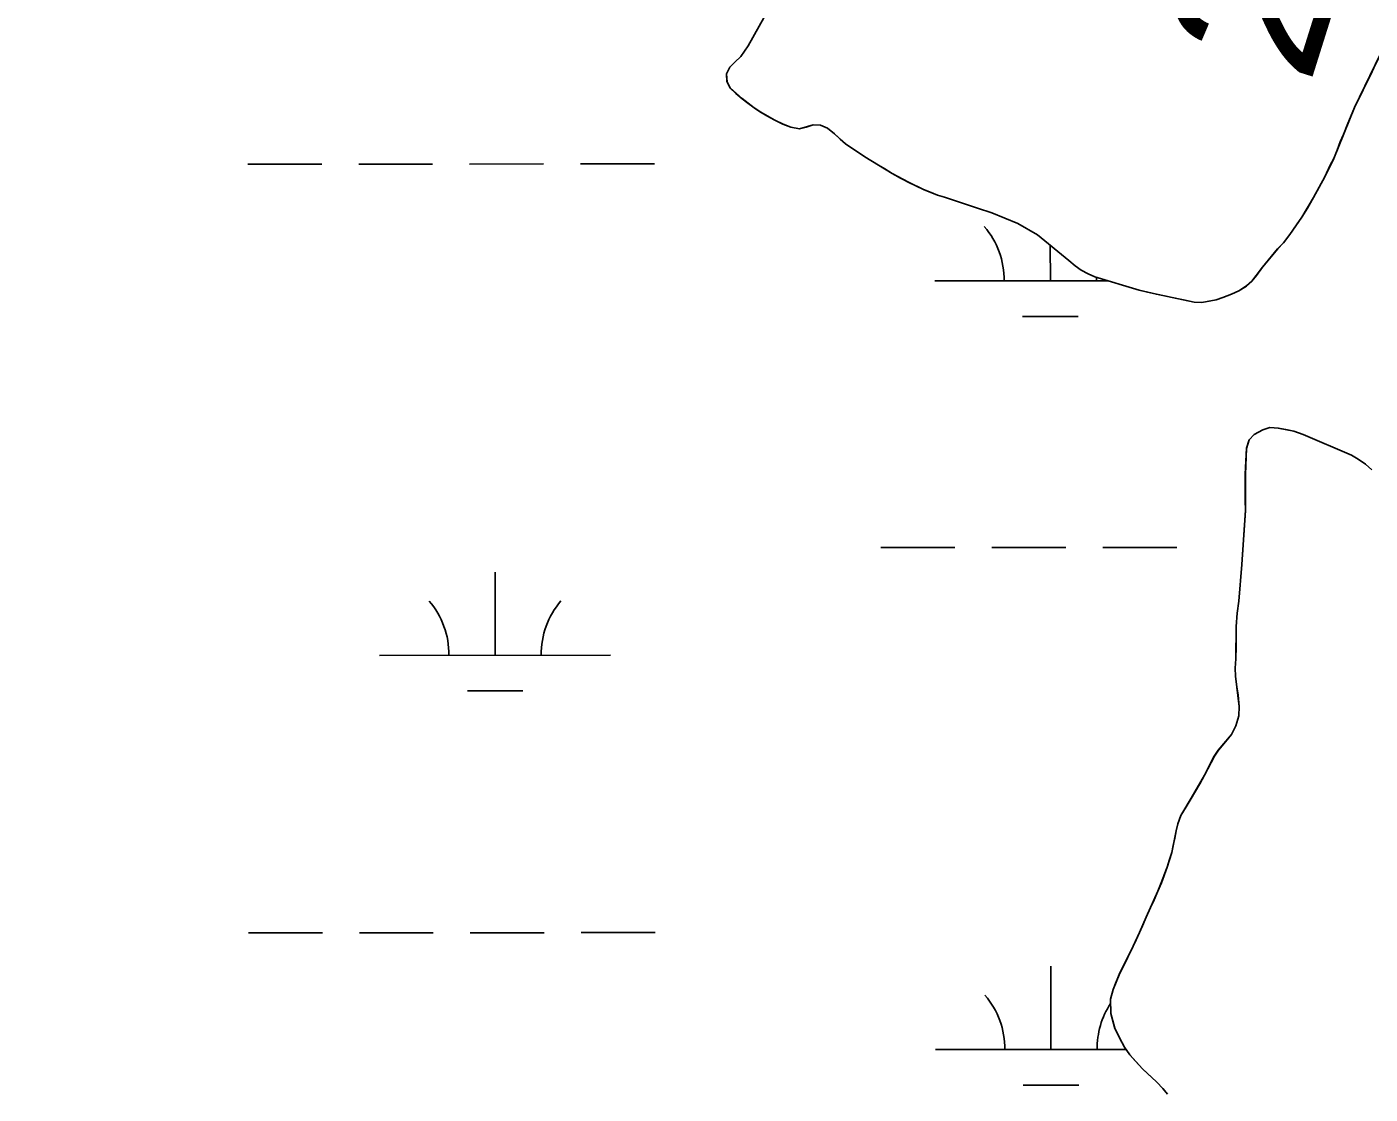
# Model space of a CAD drawing. Extents: x 3297716 to 3335574, y 688621 to 713991.
# Drawn here: x 3320409 to 3320991, y 697842 to 698304 of the extents above; entities that cross this region are included whole.
import ezdxf

# ---------------------------------------------------------------- set-up
doc = ezdxf.new("R2010")
doc.units = 0
for name, color, linetype in [('V-RIVR-EDGE', 7, 'Continuous'), ('V-RIVR-RANG', 7, 'Continuous'), ('V-SITE-VEGE', 7, 'Continuous'), ('V-TOPO-SHOR', 7, 'Continuous'), ('V-WETL-SWMP', 7, 'Continuous')]:
    doc.layers.add(name, color=color, linetype=linetype)

msp = doc.modelspace()

# ---------------------------------------------------------------- linework, layer by layer
at = {"layer": 'V-RIVR-EDGE'}
msp.add_spline([(3321618.45, 701061.3), (3321639.17, 701040.92), (3321661.92, 701020.55), (3321674.32, 701007.67), (3321694.16, 700986.07), (3321717.72, 700957.41), (3321720.61, 700953.26), (3321724.75, 700950.76), (3321726.82, 700949.51), (3321730.12, 700946.19), (3321742.93, 700927.09), (3321753.65, 700905.93), (3321756.11, 700893.9), (3321759.81, 700884.36), (3321768.06, 700867.34), (3321776.73, 700853.23), (3321786.64, 700837.46), (3321794.49, 700827.9), (3321804.41, 700817.1), (3321812.69, 700810.04), (3321821.8, 700809.18), (3321830.09, 700806.68), (3321833.39, 700803.77), (3321835.87, 700798.79), (3321840.83, 700792.97), (3321849.52, 700787.56), (3321852, 700783.83), (3321866.46, 700765.14), (3321875.54, 700751.02), (3321880.08, 700741.06), (3321885.01, 700725.72), (3321889.55, 700717), (3321895.75, 700710.35), (3321901.94, 700699.15), (3321908.12, 700684.63), (3321912.22, 700664.31), (3321919.16, 700623.67), (3321922, 700598.79), (3321922.33, 700564.8), (3321921.8, 700517.55), (3321919.28, 700502.22), (3321912.99, 700476.13), (3321905.84, 700433.04), (3321899.49, 700379.59), (3321893.61, 700348.1), (3321887.31, 700316.2), (3321880.2, 700288.86), (3321874.74, 700259.03), (3321869.25, 700218.84), (3321863.73, 700164.56), (3321860.77, 700141.35), (3321859.51, 700133.9), (3321857.38, 700109.86), (3321857.72, 700080.85), (3321854.3, 700038.58), (3321847.95, 699987.61), (3321847.83, 699937.46), (3321848.6, 699913.83), (3321849.33, 699873.21), (3321853.78, 699830.51), (3321854.96, 699803.15), (3321853.26, 699786.99), (3321851.54, 699762.54), (3321847.36, 699747.63), (3321844.45, 699743.9), (3321843.17, 699728.57), (3321839.41, 699718.22), (3321831.1, 699708.71), (3321827.36, 699705.81), (3321826.94, 699701.67), (3321826.9, 699687.16), (3321823.15, 699678.88), (3321813.6, 699670.62), (3321798.66, 699664.44), (3321785.76, 699644.16), (3321779.93, 699632.57), (3321773.21, 699598.6), (3321768.1, 699540.58), (3321765.15, 699519.86), (3321762.59, 699492.93), (3321757.53, 699458.54), (3321751.27, 699439.49), (3321741.26, 699415.47), (3321732.08, 699391.04), (3321722.08, 699368.27), (3321716.24, 699354.61), (3321712.46, 699334.72), (3321711.17, 699313.17), (3321708.16, 699269.24), (3321710.2, 699258.88), (3321713.08, 699250.99), (3321718.86, 699240.62), (3321727.54, 699231.89), (3321733.75, 699226.9), (3321735.8, 699219.85), (3321729.5, 699186.29), (3321720.32, 699159.37), (3321709.07, 699134.53), (3321700.31, 699115.49), (3321685.36, 699100.6), (3321679.12, 699094.4), (3321674.96, 699087.37), (3321674.54, 699083.64), (3321670.34, 699063.75), (3321660.32, 699031.86), (3321651.17, 699018.62), (3321638.28, 699002.49), (3321632.02, 698987.58), (3321625.76, 698968.12), (3321619.46, 698936.22), (3321615.66, 698908.04), (3321607.29, 698875.32), (3321593.49, 698825.61), (3321583.49, 698805.33), (3321580.14, 698792.07), (3321580.11, 698777.57), (3321580.08, 698768.03), (3321572.16, 698748.16), (3321567.94, 698717.91), (3321559.1, 698663.64), (3321555.74, 698647.06), (3321554.07, 698638.36), (3321550.73, 698631.74), (3321551.53, 698617.65), (3321548.59, 698601.9), (3321548.13, 698586.15), (3321543.97, 698577.46), (3321538.14, 698566.28), (3321534.37, 698551.37), (3321535.17, 698541.42), (3321533.49, 698532.72), (3321521.4, 698502.08), (3321503.45, 698451.14), (3321490.53, 698421.75), (3321481.38, 698409.33), (3321476.81, 698403.96), (3321474.3, 698395.26), (3321466.79, 698374.55), (3321458.45, 698355.09), (3321454.28, 698343.91), (3321453.02, 698339.36), (3321455.92, 698336.45), (3321456.74, 698333.13), (3321454.65, 698329.4), (3321448.83, 698321.96), (3321440.11, 698313.69), (3321430.98, 698308.32), (3321420.6, 698301.3), (3321418.1, 698296.34), (3321412.68, 698284.33), (3321407.28, 698277.71), (3321395.61, 698252.46), (3321375.16, 698198.21), (3321359.31, 698158.46), (3321345.97, 698126.16), (3321337.19, 698093.85), (3321334.25, 698078.94), (3321334.23, 698070.24), (3321336.69, 698059.45), (3321328.74, 698032.12), (3321314.56, 697996.09), (3321306.62, 697968.76), (3321301.21, 697958.41), (3321293.31, 697951.38), (3321284.15, 697933.99), (3321274.57, 697915.37), (3321271.23, 697904.6), (3321272.45, 697893.82), (3321272.42, 697881.8), (3321266.57, 697862.33), (3321256.95, 697828.37), (3321254.44, 697817.6), (3321249.85, 697808.08), (3321241.51, 697787.79), (3321233.61, 697774.54), (3321226.53, 697762.13), (3321220.27, 697745.56), (3321216.1, 697733.97), (3321215.67, 697727.34), (3321217.73, 697725.67), (3321219.8, 697723.6), (3321219.37, 697718.62), (3321208.12, 697691.71), (3321197.7, 697668.11), (3321194.79, 697666.04), (3321191.06, 697666.05), (3321191.45, 697656.52), (3321188.95, 697651.55), (3321185.63, 697649.07), (3321180.24, 697647.84), (3321181.04, 697635.82), (3321179.37, 697630.85), (3321174.8, 697625.89), (3321172.29, 697619.26), (3321170.2, 697612.22), (3321164.33, 697585.71), (3321162.65, 697577.01), (3321158.92, 697575.78), (3321154.35, 697570.81), (3321148.51, 697557.56), (3321144.77, 697550.53), (3321143.91, 697539.34), (3321140.58, 697535.62), (3321134.77, 697529.41), (3321132.68, 697525.27), (3321128.5, 697509.53), (3321122.64, 697486.75), (3321103.06, 697447.42), (3321100.98, 697441.63), (3321100.95, 697432.92), (3321091.79, 697415.12), (3321084.3, 697404.36), (3321071.4, 697382.01), (3321064.34, 697376.64), (3321056.87, 697372.93), (3321048.14, 697363.42), (3321041.07, 697351), (3321031.9, 697332.37), (3321023.56, 697312.08), (3321015.63, 697288.06), (3321006.43, 697254.51), (3320994.76, 697229.67), (3320983.51, 697207.32), (3320979.36, 697203.6), (3320975.6, 697193.66), (3320968.09, 697172.54), (3320962.64, 697145.61), (3320955.95, 697122.42), (3320943.84, 697086.8), (3320940.48, 697069.4), (3320936.31, 697061.12), (3320926.34, 697048.71), (3320920.93, 697043.34), (3320909.64, 697002.33), (3320899.61, 696969.2), (3320887.51, 696935.24), (3320880.84, 696920.33), (3320879.58, 696912.46), (3320883.28, 696900.43), (3320882.85, 696894.63), (3320876.18, 696878.07), (3320871.56, 696854.04), (3320866.95, 696835.81), (3320859.86, 696815.94), (3320857.35, 696806.82), (3320853.17, 696794.4), (3320849.83, 696784.46), (3320847.3, 696766.64), (3320843.13, 696755.46), (3320836.06, 696746.78), (3320830.23, 696736.43), (3320825.62, 696714.06), (3320819.78, 696699.98), (3320814.39, 696700.82), (3320813.53, 696688.39), (3320798.51, 696648.22), (3320788.51, 696625.45), (3320782.7, 696621.73), (3320776.44, 696606.83), (3320773.11, 696599.38), (3320766.05, 696592.76), (3320752.32, 696573.31), (3320739.41, 696550.14), (3320720.25, 696512.05), (3320700.68, 696473.55), (3320668.58, 696401.51), (3320646.49, 696351.83), (3320619.82, 696291.38), (3320606.9, 696264.05), (3320587.72, 696216.85), (3320576.88, 696191.59), (3320559.79, 696152.26), (3320552.68, 696128.24), (3320546.41, 696106.29), (3320536.39, 696076.47), (3320526.77, 696040.43), (3320506.73, 695984.11), (3320462.47, 695850.34), (3320450.34, 695806.02), (3320441.99, 695784.08), (3320420.24, 695702.06), (3320413.95, 695672.23), (3320409.31, 695639.92), (3320408.02, 695624.17), (3320406.74, 695608.42), (3320408.37, 695594.32), (3320410.83, 695583.96), (3320416.18, 695571.92), (3320421.98, 695567.35), (3320430.26, 695563.18), (3320436.88, 695558.19), (3320439.76, 695552.38), (3320445.95, 695539.93), (3320448.82, 695529.15), (3320449.62, 695514.64), (3320448.35, 695507.18), (3320445.85, 695499.32), (3320439.61, 695490.63), (3320432.95, 695478.62), (3320425.04, 695464.14), (3320423.36, 695454.61), (3320416.68, 695438.87), (3320407.94, 695423.56), (3320400.05, 695416.95), (3320392.16, 695411.99), (3320377.64, 695405.4), (3320369.77, 695408.32), (3320357.76, 695410.42), (3320346.57, 695411.28), (3320320.43, 695400.15), (3320298.01, 695386.53), (3320249, 695343.13), (3320201.63, 695295.58), (3320188.34, 695286.49), (3320177.97, 695282.37), (3320168.43, 695279.5), (3320163.44, 695274.95), (3320158.02, 695258.8), (3320150.48, 695228.14), (3320140.07, 695207.45), (3320125.48, 695174.32), (3320115.05, 695149.48), (3320110.04, 695134.99), (3320108.37, 695129.6), (3320108.36, 695125.87), (3320112.48, 695115.91), (3320113.71, 695108.45), (3320113.28, 695102.65), (3320106.62, 695091.47), (3320104.12, 695086.92), (3320100.38, 695081.54), (3320098.3, 695077.82), (3320098.29, 695074.91), (3320104.89, 695063.71), (3320105.7, 695055.41), (3320108.15, 695041.32), (3320112.69, 695030.11), (3320122.19, 695016.41), (3320128.39, 695010.18), (3320133.76, 695004.36), (3320135.82, 694999.39), (3320135.81, 694993.17), (3320132.46, 694981.16), (3320110.39, 694941.42), (3320095, 694917.83), (3320080.04, 694902.95), (3320068.41, 694893.44), (3320055.95, 694881.45), (3320033.07, 694848.77), (3319991.89, 694787.94), (3319966.93, 694752.36), (3319939.88, 694710.15), (3319919.91, 694678.69), (3319900.35, 694647.24), (3319884.95, 694618.27), (3319831.21, 694511.88), (3319802.89, 694453.92), (3319782.47, 694411.28), (3319716.3, 694301.19), (3319680.91, 694240.35), (3319651.35, 694187.37), (3319580.16, 694059.05), (3319556.78, 694017.46)], degree=3, dxfattribs=at)
at = {"layer": 'V-SITE-VEGE'}
for points in [[(3320733.21, 698316.44), (3320721.71, 698295.69), (3320718.51, 698291.05), (3320715.86, 698288.7), (3320713.72, 698286.44), (3320712.33, 698283.6), (3320712.52, 698280.2), (3320713.86, 698277.46), (3320719.05, 698272.84), (3320724.24, 698268.89), (3320727.08, 698267), (3320733.18, 698263.55), (3320736.77, 698261.75), (3320740.18, 698260.52), (3320743.85, 698259.8), (3320749.82, 698261.51), (3320752.98, 698261.37), (3320756.07, 698260.06), (3320759.08, 698257.67), (3320763.77, 698253.29), (3320772.21, 698247.62), (3320783.99, 698240.47), (3320791, 698236.69), (3320797.59, 698233.58), (3320803.68, 698231.05), (3320806.68, 698230.15), (3320820.94, 698225.52), (3320827.11, 698223.4), (3320838.36, 698218.87), (3320846.96, 698213.94), (3320860.52, 698202.85), (3320863.19, 698200.46), (3320865.79, 698198.57), (3320868.79, 698197.09), (3320871.79, 698195.78), (3320890.96, 698190.02), (3320898.38, 698188.24), (3320914.78, 698184.78), (3320918.02, 698184.64), (3320924.26, 698185.77), (3320927.16, 698186.78), (3320930.89, 698188.23), (3320934.04, 698189.66), (3320937.35, 698191.77), (3320939.67, 698193.86), (3320941.65, 698196.29), (3320944.28, 698199.97), (3320950.87, 698207.83), (3320953.35, 698210.43), (3320956.15, 698214.11), (3320961.34, 698221.55)], [(3320961.34, 698221.55), (3320963.72, 698225.39), (3320966.43, 698230.06), (3320971.27, 698239.08), (3320975.12, 698246.93), (3320984.11, 698269.03), (3320995.25, 698291.89)], [(3320991.62, 698112.27), (3320988.85, 698114.64), (3320985.71, 698116.86), (3320982.87, 698118.51), (3320961.92, 698127.57), (3320957.84, 698128.99), (3320951.16, 698130.25), (3320947.46, 698130.52), (3320944.42, 698129.55), (3320940.74, 698127.56), (3320938.5, 698125.18), (3320937.37, 698121.52), (3320936.87, 698110.27), (3320936.88, 698098.82), (3320936.99, 698094.68), (3320935.31, 698071.24), (3320934.01, 698055.34), (3320933.32, 698050.12), (3320932.92, 698044.39), (3320932.81, 698030.39), (3320932.48, 698026.32), (3320932.65, 698022.92), (3320934.26, 698009.73), (3320934.08, 698005.81), (3320932.8, 698001.45), (3320930.87, 697997.66), (3320925.19, 697990.95)], [(3320925.19, 697990.95), (3320923.47, 697988.25), (3320919.25, 697980.1), (3320913.45, 697970.04), (3320909, 697962.62), (3320907.65, 697958.98), (3320906.95, 697955.93), (3320905.06, 697946.56), (3320903.07, 697940.23), (3320900.51, 697933.47), (3320899.01, 697929.9), (3320893.95, 697918.62), (3320891.09, 697911.93), (3320888.31, 697906.04), (3320882.23, 697893.73), (3320879.66, 697887.33), (3320878.46, 697883.12), (3320878.7, 697876.93), (3320880.37, 697870.51), (3320882.43, 697866.39), (3320884.56, 697862.42), (3320886.9, 697859.1), (3320892.39, 697852.97), (3320898.45, 697847.36), (3320901.23, 697844.4), (3320903.2, 697842.03)]]:
    msp.add_lwpolyline(points, dxfattribs=at)
at = {"layer": 'V-TOPO-SHOR'}
for points in [[(3320991.73, 698284.63), (3320984.11, 698269.03), (3320980.92, 698261.35), (3320979.37, 698257.35), (3320977.98, 698254.1), (3320976.68, 698250.59), (3320975.12, 698246.93), (3320973.65, 698244.01), (3320971.27, 698239.08), (3320966.43, 698230.06), (3320963.72, 698225.39), (3320961.34, 698221.55), (3320959.36, 698218.7), (3320956.15, 698214.11), (3320953.35, 698210.43), (3320950.87, 698207.83), (3320944.28, 698199.97), (3320941.65, 698196.29), (3320939.67, 698193.86), (3320937.35, 698191.77), (3320934.04, 698189.66), (3320930.89, 698188.23), (3320927.16, 698186.79), (3320924.26, 698185.77), (3320921.1, 698185.16), (3320918.03, 698184.64), (3320914.78, 698184.78), (3320910.79, 698185.67), (3320906.54, 698186.55), (3320902.62, 698187.36), (3320898.38, 698188.24), (3320893.88, 698189.29), (3320890.96, 698190.02), (3320871.79, 698195.78), (3320868.79, 698197.09), (3320865.79, 698198.57), (3320863.19, 698200.46), (3320860.52, 698202.85), (3320846.96, 698213.94), (3320838.36, 698218.87), (3320827.1, 698223.4), (3320820.94, 698225.52), (3320806.68, 698230.15), (3320803.68, 698231.05), (3320800.85, 698232.19), (3320797.59, 698233.58), (3320794.25, 698235.14), (3320791, 698236.69), (3320787.66, 698238.5), (3320783.99, 698240.47), (3320780.81, 698242.44), (3320778.14, 698244), (3320774.8, 698246.06), (3320772.21, 698247.62), (3320763.77, 698253.29), (3320761.51, 698255.35), (3320759.08, 698257.67), (3320756.07, 698260.06), (3320752.98, 698261.37), (3320749.82, 698261.51), (3320746.75, 698260.57), (3320743.85, 698259.8), (3320740.18, 698260.52), (3320736.77, 698261.75), (3320733.18, 698263.55), (3320729.75, 698265.44), (3320727.08, 698267), (3320724.24, 698268.89), (3320721.48, 698270.95), (3320719.05, 698272.84), (3320716.38, 698275.15), (3320713.86, 698277.46), (3320712.52, 698280.2), (3320712.32, 698283.6), (3320713.72, 698286.44), (3320715.86, 698288.7), (3320718.51, 698291.05), (3320721.71, 698295.69), (3320733.21, 698316.44)], [(3320991.62, 698112.27), (3320988.85, 698114.64), (3320985.71, 698116.86), (3320982.87, 698118.51), (3320961.92, 698127.57), (3320957.84, 698128.99), (3320954.43, 698129.62), (3320951.16, 698130.25), (3320947.46, 698130.51), (3320944.42, 698129.55), (3320940.74, 698127.56), (3320938.5, 698125.18), (3320937.37, 698121.52), (3320937.18, 698117.75), (3320937.06, 698114.19), (3320936.87, 698110.27), (3320936.83, 698106.43), (3320936.93, 698102.66), (3320936.88, 698098.81), (3320936.99, 698094.68), (3320935.31, 698071.24), (3320934.01, 698055.34), (3320933.32, 698050.12), (3320932.92, 698044.39), (3320932.88, 698040.76), (3320932.91, 698035.83), (3320932.81, 698030.39), (3320932.48, 698026.32), (3320932.65, 698022.92), (3320933.19, 698018.28), (3320933.72, 698014.65), (3320934.26, 698009.73), (3320934.08, 698005.81), (3320932.8, 698001.45), (3320930.87, 697997.66), (3320928.21, 697994.45), (3320925.19, 697990.95), (3320923.47, 697988.25), (3320919.25, 697980.1), (3320917.1, 697976.38), (3320913.45, 697970.04), (3320911.22, 697966.33), (3320909, 697962.62), (3320907.65, 697958.98), (3320906.95, 697955.93), (3320906.32, 697952.88), (3320905.69, 697949.68), (3320905.06, 697946.56), (3320904.06, 697943.58), (3320903.07, 697940.23), (3320901.79, 697936.89), (3320900.51, 697933.47), (3320899.01, 697929.9), (3320897.37, 697926.19), (3320895.8, 697922.84), (3320893.95, 697918.62), (3320892.37, 697914.91), (3320891.09, 697911.93), (3320889.66, 697908.87), (3320888.31, 697906.04), (3320886.66, 697902.83), (3320885.37, 697900.07), (3320883.73, 697896.86), (3320882.23, 697893.73), (3320880.95, 697890.68), (3320879.66, 697887.33), (3320878.46, 697883.12), (3320878.69, 697876.93), (3320880.37, 697870.51), (3320882.43, 697866.39), (3320884.56, 697862.42)], [(3320884.56, 697862.42), (3320886.9, 697859.1), (3320889.17, 697856.5), (3320892.39, 697852.97), (3320894.65, 697850.88), (3320898.45, 697847.36), (3320901.23, 697844.4), (3320903.2, 697842.03)]]:
    msp.add_lwpolyline(points, dxfattribs=at)
at = {"layer": 'V-WETL-SWMP'}
for p, q in [((3320733.18, 698316.45), (3320721.69, 698295.7)), ((3320718.48, 698291.06), (3320715.84, 698288.71)), ((3320721.69, 698295.7), (3320718.48, 698291.06)), ((3320984.08, 698269.04), (3320995.23, 698291.91)), ((3320713.69, 698286.45), (3320712.3, 698283.62)), ((3320715.84, 698288.71), (3320713.69, 698286.45)), ((3320712.3, 698283.62), (3320712.49, 698280.21)), ((3320712.49, 698280.21), (3320713.84, 698277.47)), ((3320713.84, 698277.47), (3320719.03, 698272.85)), ((3320719.03, 698272.85), (3320724.22, 698268.9)), ((3320724.22, 698268.9), (3320727.06, 698267.01)), ((3320975.1, 698246.94), (3320984.08, 698269.04)), ((3320727.06, 698267.01), (3320733.15, 698263.56)), ((3320733.15, 698263.56), (3320736.74, 698261.76)), ((3320736.74, 698261.76), (3320740.16, 698260.53)), ((3320740.16, 698260.53), (3320743.82, 698259.81)), ((3320743.82, 698259.81), (3320749.8, 698261.52)), ((3320749.8, 698261.52), (3320752.96, 698261.37)), ((3320752.96, 698261.37), (3320756.05, 698260.07)), ((3320756.05, 698260.07), (3320759.06, 698257.68)), ((3320759.06, 698257.68), (3320763.75, 698253.3)), ((3320763.75, 698253.3), (3320772.19, 698247.63)), ((3320505.1, 698244.48), (3320537.1, 698244.51)), ((3320553.1, 698244.52), (3320585.1, 698244.55)), ((3320601.1, 698244.56), (3320633.1, 698244.59)), ((3320649.1, 698244.6), (3320681.1, 698244.63)), ((3320772.19, 698247.63), (3320783.96, 698240.48)), ((3320971.24, 698239.09), (3320975.1, 698246.94)), ((3320783.96, 698240.48), (3320790.98, 698236.7)), ((3320966.4, 698230.08), (3320971.24, 698239.09)), ((3320790.98, 698236.7), (3320797.57, 698233.59)), ((3320797.57, 698233.59), (3320803.66, 698231.06)), ((3320803.66, 698231.06), (3320806.66, 698230.16)), ((3320806.66, 698230.16), (3320820.91, 698225.53)), ((3320963.69, 698225.4), (3320966.4, 698230.08)), ((3320820.91, 698225.53), (3320827.08, 698223.41)), ((3320827.08, 698223.41), (3320838.33, 698218.88)), ((3320956.12, 698214.12), (3320961.31, 698221.56)), ((3320961.31, 698221.56), (3320963.69, 698225.4)), ((3320838.33, 698218.88), (3320846.93, 698213.95)), ((3320846.93, 698213.95), (3320860.49, 698202.86)), ((3320852.46, 698194.03), (3320852.44, 698209.44)), ((3320950.85, 698207.84), (3320953.32, 698210.44)), ((3320953.32, 698210.44), (3320956.12, 698214.12)), ((3320944.25, 698199.98), (3320950.85, 698207.84)), ((3320860.49, 698202.86), (3320863.17, 698200.47)), ((3320863.17, 698200.47), (3320865.76, 698198.58)), ((3320865.76, 698198.58), (3320868.77, 698197.1)), ((3320941.62, 698196.3), (3320944.25, 698199.98)), ((3320802.46, 698193.99), (3320877.56, 698194.05)), ((3320868.77, 698197.1), (3320871.77, 698195.79)), ((3320871.77, 698195.79), (3320890.94, 698190.03)), ((3320937.33, 698191.78), (3320939.64, 698193.87)), ((3320939.64, 698193.87), (3320941.62, 698196.3)), ((3320890.94, 698190.03), (3320898.35, 698188.25)), ((3320898.35, 698188.25), (3320914.76, 698184.8)), ((3320924.23, 698185.78), (3320927.13, 698186.8)), ((3320927.13, 698186.8), (3320930.87, 698188.24)), ((3320930.87, 698188.24), (3320934.02, 698189.67)), ((3320934.02, 698189.67), (3320937.33, 698191.78)), ((3320914.76, 698184.8), (3320918, 698184.65)), ((3320918, 698184.65), (3320924.23, 698185.78)), ((3320840.47, 698178.59), (3320864.47, 698178.61)), ((3320944.39, 698129.56), (3320940.71, 698127.57)), ((3320947.43, 698130.52), (3320944.39, 698129.56)), ((3320951.13, 698130.26), (3320947.43, 698130.52)), ((3320957.82, 698129), (3320951.13, 698130.26)), ((3320961.89, 698127.58), (3320957.82, 698129)), ((3320938.47, 698125.19), (3320937.34, 698121.53)), ((3320940.71, 698127.57), (3320938.47, 698125.19)), ((3320982.84, 698118.52), (3320961.89, 698127.58)), ((3320937.34, 698121.53), (3320936.85, 698110.28)), ((3320985.68, 698116.88), (3320982.84, 698118.52)), ((3320988.82, 698114.65), (3320985.68, 698116.88)), ((3320991.59, 698112.28), (3320988.82, 698114.65)), ((3320936.85, 698110.28), (3320936.86, 698098.82)), ((3320936.96, 698094.69), (3320935.28, 698071.25)), ((3320936.86, 698098.82), (3320936.96, 698094.69)), ((3320779.15, 698078.54), (3320811.15, 698078.56)), ((3320827.15, 698078.58), (3320859.15, 698078.6)), ((3320875.15, 698078.62), (3320907.15, 698078.64)), ((3320935.28, 698071.25), (3320933.98, 698055.36)), ((3320612.12, 698031.97), (3320612.09, 698067.97)), ((3320933.98, 698055.36), (3320933.29, 698050.13)), ((3320933.29, 698050.13), (3320932.9, 698044.4)), ((3320932.9, 698044.4), (3320932.78, 698030.4)), ((3320562.12, 698031.92), (3320662.12, 698032.01)), ((3320932.78, 698030.4), (3320932.45, 698026.33)), ((3320932.45, 698026.33), (3320932.62, 698022.93)), ((3320932.62, 698022.93), (3320934.24, 698009.74)), ((3320600.14, 698016.53), (3320624.13, 698016.55)), ((3320934.24, 698009.74), (3320934.05, 698005.82)), ((3320932.77, 698001.46), (3320930.84, 697997.67)), ((3320934.05, 698005.82), (3320932.77, 698001.46)), ((3320930.84, 697997.67), (3320925.16, 697990.96)), ((3320925.16, 697990.96), (3320923.44, 697988.26)), ((3320923.44, 697988.26), (3320919.22, 697980.11)), ((3320919.22, 697980.11), (3320913.42, 697970.06)), ((3320913.42, 697970.06), (3320908.98, 697962.63)), ((3320908.98, 697962.63), (3320907.62, 697958.99)), ((3320906.92, 697955.94), (3320905.03, 697946.57)), ((3320907.62, 697958.99), (3320906.92, 697955.94)), ((3320905.03, 697946.57), (3320903.04, 697940.24)), ((3320903.04, 697940.24), (3320900.48, 697933.48)), ((3320900.48, 697933.48), (3320898.99, 697929.91)), ((3320898.99, 697929.91), (3320893.92, 697918.64)), ((3320893.92, 697918.64), (3320891.06, 697911.94)), ((3320505.38, 697911.81), (3320537.38, 697911.83)), ((3320553.38, 697911.85), (3320585.38, 697911.87)), ((3320601.38, 697911.89), (3320633.38, 697911.91)), ((3320649.38, 697911.93), (3320681.38, 697911.95)), ((3320891.06, 697911.94), (3320888.28, 697906.05)), ((3320888.28, 697906.05), (3320882.2, 697893.74)), ((3320852.73, 697861.36), (3320852.7, 697897.36)), ((3320882.2, 697893.74), (3320879.64, 697887.34)), ((3320879.64, 697887.34), (3320878.44, 697883.13)), ((3320878.44, 697883.13), (3320878.67, 697876.94)), ((3320878.67, 697876.94), (3320880.34, 697870.52)), ((3320880.34, 697870.52), (3320882.4, 697866.4)), ((3320882.4, 697866.4), (3320884.53, 697862.43)), ((3320802.74, 697861.31), (3320885.27, 697861.38)), ((3320884.53, 697862.43), (3320886.88, 697859.11)), ((3320886.88, 697859.11), (3320892.36, 697852.98)), ((3320892.36, 697852.98), (3320898.42, 697847.37)), ((3320840.75, 697845.91), (3320864.75, 697845.93)), ((3320898.42, 697847.37), (3320901.2, 697844.42)), ((3320901.2, 697844.42), (3320903.18, 697842.04))]:
    msp.add_line(p, q, dxfattribs=at)
for centre, start, end in [((3320797.21, 698194.46), 359.27624, 40.81989), ((3320907.7, 698194.55), 178.32317, 180.8199), ((3320556.88, 698032.39), 359.27624, 40.81989), ((3320667.36, 698032.49), 139.27624, 180.8199), ((3320797.49, 697861.78), 359.27624, 40.81989), ((3320907.98, 697861.88), 146.73245, 180.8199)]:
    msp.add_arc(centre, 35.25, start, end, dxfattribs=at)

# ---------------------------------------------------------------- texts
at = {"layer": 'V-RIVR-RANG'}
msp.add_text('24.9', height=67, rotation=72.56833, dxfattribs=at).set_placement((3320964.61, 698278.12))

doc.saveas('drawing.dxf')
